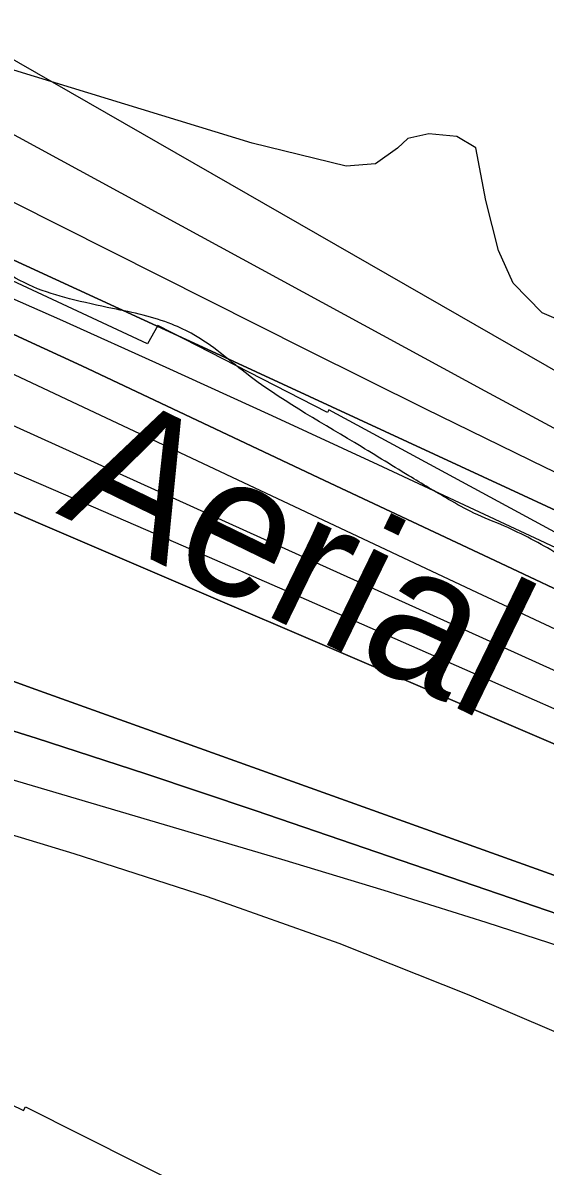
# Model space of a CAD drawing. Extents: x 3329297 to 3367176, y 649250 to 674653.
# Drawn here: x 3337023 to 3337334, y 670326 to 671007 of the extents above; entities that cross this region are included whole.
import ezdxf

# ---------------------------------------------------------------- set-up
doc = ezdxf.new("R2010")
doc.units = 0
for name, color, linetype in [('V-RIVR-EDGE', 7, 'Continuous'), ('V-RIVR-IDEN', 7, 'Continuous'), ('V-RRAP-RVMT', 7, 'Continuous'), ('V-SITE-VEGE', 7, 'Continuous'), ('V-TOPO-DPTH', 7, 'Continuous'), ('V-TOPO-MAJR', 7, 'Continuous'), ('V-TOPO-MINR', 7, 'Continuous'), ('V-TOPO-WATR', 7, 'Continuous')]:
    doc.layers.add(name, color=color, linetype=linetype)

msp = doc.modelspace()

# ---------------------------------------------------------------- linework, layer by layer
at = {"layer": 'V-RIVR-EDGE'}
msp.add_spline([(3339166.35, 669632.45), (3339148.52, 669636.37), (3339138.83, 669636.78), (3339122.94, 669641.48), (3339105.12, 669646.95), (3339096.99, 669652.01), (3339093.12, 669656.29), (3339089.26, 669664.44), (3339086.56, 669669.1), (3339078.82, 669674.94), (3339053.64, 669688.18), (3339028.47, 669702.21), (3339020.72, 669706.49), (3339018, 669704.17), (3339012.57, 669704.57), (3339008.7, 669708.07), (3339008.32, 669710.4), (3339007.94, 669713.12), (3339007.56, 669715.06), (3338988.58, 669723.63), (3338974.64, 669732.59), (3338973.09, 669734.53), (3338972.71, 669738.02), (3338974.27, 669740.35), (3338974.28, 669743.84), (3338966.94, 669753.94), (3338965.01, 669758.6), (3338963.85, 669760.54), (3338956.49, 669764.43), (3338944.87, 669769.5), (3338928.21, 669778.08), (3338920.86, 669785.07), (3338906.56, 669803.34), (3338897.28, 669814.22), (3338888, 669824.71), (3338880.26, 669833.26), (3338874.07, 669838.71), (3338867.87, 669840.27), (3338862.06, 669843), (3338858.57, 669843.01), (3338858.58, 669844.95), (3338858.24, 669867.83), (3338860.58, 669870.93), (3338861.75, 669873.25), (3338861.76, 669876.35), (3338860.21, 669879.46), (3338854.02, 669882.58), (3338849.02, 669903.14), (3338843.63, 669917.51), (3338832.81, 669931.11), (3338822.75, 669940.83), (3338804.56, 669955.22), (3338800.68, 669956.78), (3338796.03, 669956.79), (3338788.66, 669955.26), (3338782.44, 669952.17), (3338775.47, 669955.68), (3338770.44, 669960.35), (3338765.41, 669965.01), (3338754.18, 669972.41), (3338742.57, 669981.36), (3338728.24, 669988.76), (3338714.68, 669995), (3338701.13, 670003.56), (3338693.4, 670012.11), (3338687.99, 670020.27), (3338682.59, 670033.47), (3338677.18, 670040.46), (3338665.17, 670046.31), (3338655.1, 670048.66), (3338655.48, 670045.95), (3338653.54, 670045.56), (3338643.46, 670046.36), (3338635.32, 670050.26), (3338633, 670052.98), (3338626.41, 670055.33), (3338615.17, 670057.29), (3338608.97, 670058.08), (3338601.61, 670062.76), (3338592.32, 670069.37), (3338582.25, 670071.72), (3338574.11, 670074.46), (3338568.3, 670078.74), (3338562.5, 670084.57), (3338561.34, 670087.67), (3338554.75, 670088.85), (3338551.26, 670089.25), (3338548.94, 670091.97), (3338544.31, 670098.58), (3338517.19, 670108.73), (3338513.32, 670111.84), (3338511.39, 670115.72), (3338497.82, 670118.86), (3338480, 670125.88), (3338471.48, 670130.17), (3338466.45, 670134.83), (3338451.73, 670140.3), (3338441.26, 670142.65), (3338438.16, 670142.27), (3338431.18, 670145.39), (3338420.34, 670150.07), (3338407.93, 670152.43), (3338393.21, 670156.73), (3338378.49, 670165.69), (3338345.2, 670189.43), (3338316.55, 670206.56), (3338280.93, 670231.47), (3338237.55, 670254.45), (3338210.45, 670270.81), (3338182.57, 670289.88), (3338148.9, 670317.5), (3338126.07, 670336.94), (3338116.01, 670348.22), (3338106.73, 670356.77), (3338093.56, 670363.78), (3338076.9, 670368.87), (3338057.53, 670376.28), (3338042.81, 670383.3), (3338026.54, 670392.65), (3338007.18, 670402.39), (3337994, 670405.52), (3337971.52, 670413.34), (3337948.66, 670420.76), (3337916.51, 670434.03), (3337912.65, 670440.63), (3337911.11, 670448.78), (3337908.8, 670453.82), (3337904.54, 670455.77), (3337890.98, 670459.68), (3337883.62, 670464.74), (3337879.36, 670466.69), (3337872.38, 670467.1), (3337862.68, 670467.12), (3337849.88, 670465.99), (3337839.8, 670463.69), (3337826.22, 670462.56), (3337810.72, 670465.7), (3337802.19, 670469.21), (3337788.25, 670478.16), (3337779.73, 670480.51), (3337774.3, 670481.69), (3337768.89, 670486.74), (3337764.63, 670490.63), (3337755.72, 670494.92), (3337749.13, 670496.88), (3337745.26, 670497.27), (3337740.6, 670495.35), (3337738.66, 670496.13), (3337735.18, 670499.24), (3337729.76, 670503.52), (3337724.73, 670508.18), (3337720.08, 670512.07), (3337706.13, 670514.43), (3337677.86, 670531.18), (3337643.77, 670545.22), (3337600.78, 670567.05), (3337560.1, 670585.37), (3337510.14, 670611.87), (3337463.28, 670636.42), (3337442.36, 670644.22), (3337416.78, 670652.43), (3337405.55, 670657.5), (3337401.68, 670661.39), (3337400.13, 670663.33), (3337395.49, 670665.67), (3337388.89, 670666.07), (3337376.88, 670670.76), (3337362.94, 670677.77), (3337340.87, 670690.62), (3337309.5, 670706.99), (3337291.29, 670714.79), (3337276.18, 670722.97), (3337252.56, 670736.99), (3337220.04, 670756.85), (3337154.99, 670798.5), (3337124.41, 670821.07), (3337111.24, 670827.31), (3337094.19, 670832.78), (3337075.97, 670836.7), (3337050.39, 670842.59), (3337028.69, 670849.62), (3337007.78, 670860.53), (3336991.89, 670867.94), (3336983.37, 670871.06), (3336969.03, 670873.42), (3336939.95, 670875.43), (3336901.97, 670884.45), (3336863.6, 670895.79), (3336821.37, 670910.63), (3336786.5, 670926.23), (3336740.02, 670949.61), (3336682.31, 670976.12), (3336635.44, 670997.18), (3336603.68, 671013.55), (3336585.47, 671022.51), (3336583.15, 671026.4), (3336580.06, 671031.06), (3336576.19, 671034.56), (3336549.46, 671045.09), (3336500.24, 671058.01), (3336451.41, 671070.16), (3336425.44, 671074.49), (3336399.85, 671076.49), (3336361.07, 671078.91), (3336337.43, 671082.85), (3336313.4, 671088.34), (3336290.92, 671094.6), (3336280.46, 671097.34), (3336275.41, 671097.35), (3336257.58, 671097.39), (3336194.82, 671123.92), (3336129.35, 671154.33), (3336078.61, 671179.66), (3336032.91, 671203.04), (3335979.46, 671230.32), (3335943.05, 671245.54), (3335907.79, 671259.2), (3335894.23, 671264.66), (3335887.64, 671265.45), (3335873.31, 671273.63), (3335871.38, 671277.13), (3335862.86, 671281.41), (3335831.09, 671293.51), (3335799.33, 671308.72), (3335763.7, 671327.42), (3335724.58, 671346.9), (3335714.51, 671351.97), (3335703.27, 671355.1), (3335699.01, 671358.21), (3335680.04, 671369.9), (3335645.95, 671385.49), (3335603.71, 671399.17), (3335573.09, 671406.61), (3335518.06, 671419.93), (3335470.4, 671436.73), (3335433.98, 671449.62), (3335405.32, 671465.97), (3335397.96, 671471.03), (3335385.94, 671471.06), (3335366.94, 671468.78), (3335345.98, 671463.02), (3335338.62, 671464.59), (3335338.62, 671467.3), (3335339.03, 671475.83), (3335337.87, 671478.94), (3335334.39, 671482.05), (3335319.67, 671486.74), (3335303, 671491.05), (3335280.12, 671488.39), (3335259.15, 671479.52), (3335245.56, 671472.19), (3335233.15, 671471.44), (3335223.85, 671474.18), (3335210.68, 671481.97), (3335198.67, 671485.88), (3335156.4, 671487.53), (3335124.61, 671488.39), (3335114.13, 671484.92), (3335094.71, 671474.11), (3335085.4, 671473.36), (3335075.32, 671475.71), (3335065.63, 671477.67), (3335064.86, 671478.45), (3335067.59, 671483.1), (3335066.81, 671484.65), (3335063.72, 671489.31), (3335039.71, 671501.39), (3335020.73, 671509.2), (3335003.28, 671511.95), (3334994.76, 671515.46), (3334990.89, 671517.03), (3334963, 671533.38), (3334933.18, 671549.36), (3334916.12, 671551.34), (3334894.42, 671557.6), (3334863.43, 671571.25), (3334847.95, 671581.75), (3334834.78, 671587.99), (3334809.21, 671598.53), (3334767.76, 671617.24), (3334744.9, 671627.77), (3334711.2, 671642.2), (3334691.44, 671649.23), (3334670.12, 671653.16), (3334647.65, 671659.81), (3334620.14, 671672.29), (3334605.42, 671678.53), (3334581, 671683.24), (3334555.81, 671689.12), (3334542.23, 671688.38), (3334534.09, 671688.79), (3334531.39, 671696.55), (3334523.66, 671706.27), (3334505.85, 671714.84), (3334480.26, 671719.17), (3334460.49, 671721.93), (3334457, 671720.39), (3334455.05, 671716.91), (3334456.59, 671713.8), (3334463.19, 671714.56), (3334467.45, 671712.22), (3334467.44, 671710.28), (3334462.78, 671708.35), (3334446.88, 671706.84), (3334429.04, 671707.66), (3334403.46, 671713.93), (3334397.66, 671718.6), (3334391.46, 671722.88), (3334378.67, 671723.69), (3334340.28, 671727.27), (3334305.39, 671730.07), (3334290.26, 671730.11), (3334281.35, 671731.68), (3334271.66, 671734.81), (3334266.23, 671735.6), (3334258.08, 671732.9), (3334246.43, 671726.73), (3334241.39, 671726.35), (3334232.48, 671729.48), (3334218.91, 671729.9), (3334190.6, 671730.74), (3334178.97, 671731.94), (3334163.47, 671737.4), (3334156.1, 671736.65), (3334151.44, 671732.39), (3334148.33, 671732.4), (3334142.53, 671735.91), (3334132.83, 671736.32), (3334110.73, 671737.53), (3334106.86, 671739.48), (3334099.89, 671744.15), (3334081.28, 671748.08), (3334072.75, 671747.71), (3334041.74, 671753.61), (3334018.09, 671757.54), (3334010.35, 671760.28), (3333999.89, 671767.67), (3333992.15, 671771.95), (3333987.1, 671771.19), (3333984.38, 671768.48), (3333980.12, 671768.49), (3333976.64, 671772.77), (3333969.66, 671775.11), (3333958.81, 671778.24), (3333949.91, 671783.31), (3333945.64, 671782.93), (3333941.37, 671782.16), (3333931.3, 671788.01), (3333925.87, 671788.02), (3333915.4, 671788.82), (3333900.29, 671791.57), (3333878.2, 671798.61), (3333856.9, 671811.07), (3333845.68, 671822.73), (3333832.9, 671828.97), (3333818.18, 671834.82), (3333817.41, 671837.15), (3333813.53, 671837.55), (3333800.36, 671841.85), (3333795.71, 671844.96), (3333793.79, 671851.56), (3333792.24, 671854.28), (3333782.95, 671858.18), (3333767.85, 671869.46), (3333755.47, 671879.57), (3333746.17, 671884.64), (3333742.68, 671886.2), (3333733.76, 671885.83), (3333720.97, 671886.64), (3333714.38, 671889.76), (3333707.8, 671895.2), (3333701.62, 671902.59), (3333696.98, 671908.42), (3333690.4, 671913.09), (3333677.23, 671920.49), (3333664.47, 671934.87), (3333650.92, 671945.76), (3333635.04, 671952), (3333625.75, 671959.78), (3333617.63, 671968.72), (3333606.39, 671969.91), (3333600.97, 671974.19), (3333597.87, 671978.08), (3333590.14, 671988.96), (3333572.36, 672009.16), (3333553.4, 672029.38), (3333532.11, 672045.72), (3333511.21, 672062.06), (3333486.44, 672080.35), (3333466.3, 672090.87), (3333451.59, 672102.92), (3333445.79, 672109.53), (3333446.58, 672114.96), (3333429.16, 672126.25), (3333421.43, 672137.9), (3333420.68, 672148.76), (3333415.26, 672151.1), (3333404.71, 672151.61)], degree=3, dxfattribs=at)
at = {"layer": 'V-RRAP-RVMT'}
for p, q in [((3337096.85, 670815.69), (3336975.07, 670872.39)), ((3337103.01, 670826.51), (3337096.85, 670815.69)), ((3337204.03, 670774.74), (3337103.01, 670826.51)), ((3337204.87, 670776.28), (3337204.03, 670774.74)), ((3337455.62, 670640.42), (3337204.87, 670776.28)), ((3336914.97, 670411.13), (3337022.9, 670358.62)), ((3337022.9, 670358.62), (3337024.07, 670360.83)), ((3337024.07, 670360.83), (3337142.2, 670301.54))]:
    msp.add_line(p, q, dxfattribs=at)
at = {"layer": 'V-SITE-VEGE'}
for p, q in [((3337159.22, 670935.27), (3336984.44, 670988.74)), ((3337264.38, 670940.92), (3337251.81, 670938.05)), ((3337281.08, 670939.18), (3337264.38, 670940.92)), ((3337292.44, 670932.49), (3337281.08, 670939.18)), ((3337215.21, 670921.59), (3337159.22, 670935.27)), ((3337245.7, 670932.27), (3337232.59, 670923.05)), ((3337251.81, 670938.05), (3337245.7, 670932.27)), ((3337298.4, 670901.03), (3337292.44, 670932.49)), ((3337232.59, 670923.05), (3337215.21, 670921.59)), ((3337305.89, 670871.21), (3337298.4, 670901.03)), ((3337314.57, 670851.74), (3337305.89, 670871.21)), ((3337331.89, 670834.19), (3337314.57, 670851.74)), ((3337438.24, 670788.38), (3337331.89, 670834.19))]:
    msp.add_line(p, q, dxfattribs=at)
at = {"layer": 'V-TOPO-DPTH'}
for points in [[(3336114.42, 671005.14), (3336159.71, 670986.52), (3336205.24, 670968.49), (3336747.73, 670725.49), (3336783.66, 670707.1), (3336820.38, 670690.33), (3336857.63, 670674.65), (3336863.74, 670672.24), (3336904.52, 670656.37), (3336945.39, 670640.75), (3336986.41, 670625.53), (3337027.53, 670610.57), (3337505.13, 670439.35), (3337528.55, 670430.51), (3337551.74, 670421.16), (3337574.62, 670411.04), (3337597.27, 670400.41), (3338359.19, 669931.85)], [(3336114.42, 671005.14), (3336159.71, 670986.52), (3336205.24, 670968.49), (3336747.73, 670725.49), (3336783.66, 670707.1), (3336820.38, 670690.33), (3336857.63, 670674.65), (3336863.74, 670672.24), (3336904.52, 670656.37), (3336945.39, 670640.75), (3336986.41, 670625.53), (3337027.53, 670610.57), (3337505.13, 670439.35), (3337528.55, 670430.51), (3337551.74, 670421.16), (3337574.62, 670411.04), (3337597.27, 670400.41), (3338359.19, 669931.85)], [(3338272.99, 669946.43), (3337574.8, 670391.47), (3337560.3, 670398.19), (3337545.66, 670404.55), (3337530.79, 670410.37), (3337515.77, 670415.83), (3337160.88, 670537.44), (3337095.77, 670559.29), (3337030.48, 670580.59), (3336964.93, 670601.06), (3336899.21, 670620.99), (3336794.08, 670652.13), (3336780.8, 670656.12), (3335991.84, 670987.78)], [(3335991.84, 670987.78), (3336780.8, 670656.12), (3336794.08, 670652.13), (3336899.21, 670620.99), (3336964.93, 670601.06), (3337030.48, 670580.59), (3337095.77, 670559.29), (3337160.88, 670537.44), (3337515.77, 670415.83), (3337530.79, 670410.37), (3337545.66, 670404.55), (3337560.3, 670398.19), (3337574.8, 670391.47), (3338272.99, 669946.43)], [(3336920.78, 670909.88), (3337042.21, 670854.02), (3337132.38, 670812.47), (3337222.51, 670770.85), (3337312.59, 670729.11), (3337402.63, 670687.29), (3337547.8, 670619.76), (3337580.58, 670604.55), (3337613.36, 670589.37), (3337646.18, 670574.25), (3337679.01, 670559.17), (3337739.7, 670531.35), (3337802.72, 670502.04)], [(3336987.88, 670834.72), (3337022.8, 670818.72), (3337057.61, 670802.49), (3337202.35, 670734.14), (3337254.68, 670709.47), (3337307.04, 670684.87), (3337359.44, 670660.35), (3337411.86, 670635.89), (3337475.82, 670606.12), (3337496.29, 670596.58), (3337516.74, 670587.02), (3337537.19, 670577.45), (3337557.63, 670567.86), (3337578.01, 670558.15), (3337598.33, 670548.31), (3337618.54, 670538.27), (3337638.69, 670528.08), (3338425.58, 670084.44)], [(3338425.58, 670084.44), (3337638.69, 670528.08), (3337618.54, 670538.27), (3337598.33, 670548.31), (3337578.01, 670558.15), (3337557.63, 670567.86), (3337537.19, 670577.45), (3337516.74, 670587.02), (3337496.29, 670596.58), (3337475.82, 670606.12), (3337411.86, 670635.89), (3337359.44, 670660.35), (3337307.04, 670684.87), (3337254.68, 670709.47), (3337202.35, 670734.14), (3337057.61, 670802.49), (3337022.8, 670818.72), (3336987.88, 670834.72)], [(3337809.77, 670396.41), (3337744.41, 670430.15), (3337623.2, 670490.65), (3337603.74, 670500.22), (3337584.22, 670509.65), (3337564.59, 670518.85), (3337544.88, 670527.89), (3337420.55, 670584.15), (3337338.62, 670621.21), (3337256.7, 670658.28), (3337174.78, 670695.35), (3337092.86, 670732.43), (3336881.01, 670828.32)], [(3337809.77, 670396.41), (3337744.41, 670430.15), (3337623.2, 670490.65), (3337603.74, 670500.22), (3337584.22, 670509.65), (3337564.59, 670518.85), (3337544.88, 670527.89), (3337420.55, 670584.15), (3337338.62, 670621.21), (3337256.7, 670658.28), (3337174.78, 670695.35), (3337092.86, 670732.43), (3336881.01, 670828.32)], [(3336997.82, 670723.4), (3337034.39, 670707.83), (3337564.65, 670480.57), (3337568.53, 670478.88), (3337572.39, 670477.15), (3337576.23, 670475.37), (3337580.06, 670473.55), (3337604.14, 670461.92), (3337619.91, 670454.1), (3337635.57, 670446.08), (3337651.07, 670437.74), (3337666.46, 670429.19), (3337675.79, 670423.88), (3337695.72, 670412.44), (3337715.58, 670400.9), (3337735.35, 670389.19), (3337755.06, 670377.37)], [(3337755.06, 670377.37), (3337735.35, 670389.19), (3337715.58, 670400.9), (3337695.72, 670412.44), (3337675.79, 670423.88), (3337666.46, 670429.19), (3337651.07, 670437.74), (3337635.57, 670446.08), (3337619.91, 670454.1), (3337604.14, 670461.92), (3337580.06, 670473.55), (3337576.23, 670475.37), (3337572.39, 670477.15), (3337568.53, 670478.88), (3337564.65, 670480.57), (3337034.39, 670707.83), (3336997.82, 670723.4)]]:
    msp.add_lwpolyline(points, dxfattribs=at)
at = {"layer": 'V-TOPO-MAJR'}
for points in [[(3337840.98, 670553.92), (3337647.47, 670635.63), (3337640.02, 670638.82), (3337632.6, 670642.05), (3337625.2, 670645.36), (3337617.82, 670648.72), (3337584.93, 670663.87), (3337563.97, 670673.85), (3337543.19, 670684.18), (3337522.68, 670695.05), (3337502.36, 670706.27), (3336946.33, 671025.72), (3336922.07, 671036.96), (3336897.57, 671047.64), (3336872.72, 671057.48), (3336847.65, 671066.77), (3336822.34, 671075.47), (3336796.95, 671083.94), (3336771.46, 671092.08), (3336745.9, 671099.99), (3335993.18, 671327.49)], [(3338157.21, 669968.13), (3337525.93, 670394.47), (3337419.64, 670430.84), (3337359.24, 670451.08), (3337298.67, 670470.81), (3337237.86, 670489.76), (3337176.89, 670508.2), (3336813.07, 670615.69), (3336785.61, 670623.92), (3336758.2, 670632.3), (3336730.86, 670640.9), (3336703.56, 670649.65), (3335910.18, 670975.35)]]:
    msp.add_lwpolyline(points, dxfattribs=at)
at = {"layer": 'V-TOPO-MINR'}
for points in [[(3338300.26, 670330.88), (3337657.71, 670611.36), (3337642.07, 670618.25), (3337626.45, 670625.2), (3337610.88, 670632.26), (3337595.33, 670639.37), (3337532.16, 670668.53), (3337485.27, 670690.7), (3337438.66, 670713.45), (3337392.48, 670737.05), (3337346.59, 670761.22), (3337298.02, 670787.38), (3336922.8, 670991.53), (3336904.21, 671000.08), (3336885.46, 671008.27), (3336866.49, 671015.91), (3336847.37, 671023.2), (3336726.51, 671067.3), (3336646.67, 671095.87), (3336566.6, 671123.77), (3336486.19, 671150.67), (3336405.56, 671176.91), (3336006.54, 671304)], [(3338359.19, 669931.85), (3337597.27, 670400.41), (3337574.62, 670411.04), (3337551.74, 670421.16), (3337528.55, 670430.51), (3337505.13, 670439.35), (3337027.53, 670610.57), (3336986.41, 670625.53), (3336945.39, 670640.75), (3336904.52, 670656.37), (3336863.74, 670672.24), (3336857.63, 670674.65), (3336820.38, 670690.33), (3336783.66, 670707.1), (3336747.73, 670725.49), (3336205.24, 670968.49), (3336159.71, 670986.52), (3336114.42, 671005.14)], [(3338272.99, 669946.43), (3337574.8, 670391.47), (3337560.3, 670398.19), (3337545.66, 670404.55), (3337530.79, 670410.37), (3337515.77, 670415.83), (3337160.88, 670537.44), (3337095.77, 670559.29), (3337030.48, 670580.59), (3336964.93, 670601.06), (3336899.21, 670620.99), (3336794.08, 670652.13), (3336780.8, 670656.12), (3335991.84, 670987.78)], [(3337900.04, 670482.28), (3337668.2, 670585.99), (3337644.12, 670596.82), (3337620.07, 670607.72), (3337596.07, 670618.72), (3337572.1, 670629.79), (3337476.57, 670674.15), (3337405.02, 670707.78), (3337333.68, 670741.87), (3337262.68, 670776.63), (3337191.89, 670811.83), (3336899.37, 670959.06)], [(3335875.03, 670926.88), (3336707.54, 670617.4), (3336748.87, 670604.44), (3336790.27, 670591.66), (3336831.7, 670579), (3337052.97, 670511.94), (3337132.29, 670486.2), (3337210.86, 670458.46), (3337288.3, 670427.69), (3337364.98, 670394.9), (3337473.67, 670345.91), (3337494.56, 670334.9), (3337514.33, 670322.35), (3338288.25, 669833.13)], [(3337802.72, 670502.04), (3337739.7, 670531.35), (3337679.01, 670559.17), (3337646.18, 670574.25), (3337613.36, 670589.37), (3337580.58, 670604.55), (3337547.8, 670619.76), (3337402.63, 670687.29), (3337312.59, 670729.11), (3337222.51, 670770.85), (3337132.38, 670812.47), (3337042.21, 670854.02), (3336920.78, 670909.88)], [(3337833.03, 670460.27), (3337693.34, 670528.37), (3337678.87, 670535.38), (3337664.38, 670542.34), (3337649.86, 670549.24), (3337635.31, 670556.09), (3337612.45, 670566.79), (3337609.32, 670568.25), (3337606.18, 670569.72), (3337603.05, 670571.19), (3337599.91, 670572.65), (3337234.26, 670743.5), (3337171.16, 670772.71), (3337107.93, 670801.62), (3337044.49, 670830.08), (3336980.91, 670858.24)], [(3337839.15, 670402.94), (3337647.55, 670500.07), (3337619.3, 670514.2), (3337590.95, 670528.13), (3337562.45, 670541.76), (3337533.86, 670555.19), (3337490.7, 670575.17), (3337440.48, 670598.49), (3337390.29, 670621.87), (3337340.14, 670645.34), (3337290.02, 670668.88), (3336946.04, 670830.83)], [(3337809.77, 670396.41), (3337744.41, 670430.15), (3337623.2, 670490.65), (3337603.74, 670500.22), (3337584.22, 670509.65), (3337564.59, 670518.85), (3337544.88, 670527.89), (3337420.55, 670584.15), (3337338.62, 670621.21), (3337256.7, 670658.28), (3337174.78, 670695.35), (3337092.86, 670732.43), (3336881.01, 670828.32)], [(3337755.04, 670403.81), (3337711.23, 670426.84), (3337667.05, 670449.19), (3337600.67, 670481.8), (3337589.37, 670487.26), (3337578.03, 670492.63), (3337566.62, 670497.86), (3337555.16, 670502.99), (3337259.27, 670633.33), (3337186.54, 670665.26), (3337113.75, 670697.05), (3337040.88, 670728.64), (3336967.94, 670760.11)], [(3337755.06, 670377.37), (3337735.35, 670389.19), (3337715.58, 670400.9), (3337695.72, 670412.44), (3337675.79, 670423.88), (3337666.46, 670429.19), (3337651.07, 670437.74), (3337635.57, 670446.08), (3337619.91, 670454.1), (3337604.14, 670461.92), (3337580.06, 670473.55), (3337576.23, 670475.37), (3337572.39, 670477.15), (3337568.53, 670478.88), (3337564.65, 670480.57), (3337034.39, 670707.83), (3336997.82, 670723.4)]]:
    msp.add_lwpolyline(points, dxfattribs=at)
at = {"layer": 'V-TOPO-WATR'}
msp.add_lwpolyline([(3338425.58, 670084.44), (3337638.69, 670528.08), (3337618.54, 670538.27), (3337598.33, 670548.31), (3337578.01, 670558.15), (3337557.63, 670567.86), (3337537.19, 670577.45), (3337516.74, 670587.02), (3337496.29, 670596.58), (3337475.82, 670606.12), (3337411.86, 670635.89), (3337359.44, 670660.35), (3337307.04, 670684.87), (3337254.68, 670709.47), (3337202.35, 670734.14), (3337057.61, 670802.49), (3337022.8, 670818.72), (3336987.88, 670834.72)], dxfattribs=at)

# ---------------------------------------------------------------- texts
at = {"layer": 'V-RIVR-IDEN'}
msp.add_text('Aerial ', height=83, rotation=334.0689, dxfattribs=at).set_placement((3337041.7, 670714.96))

doc.saveas('drawing.dxf')
